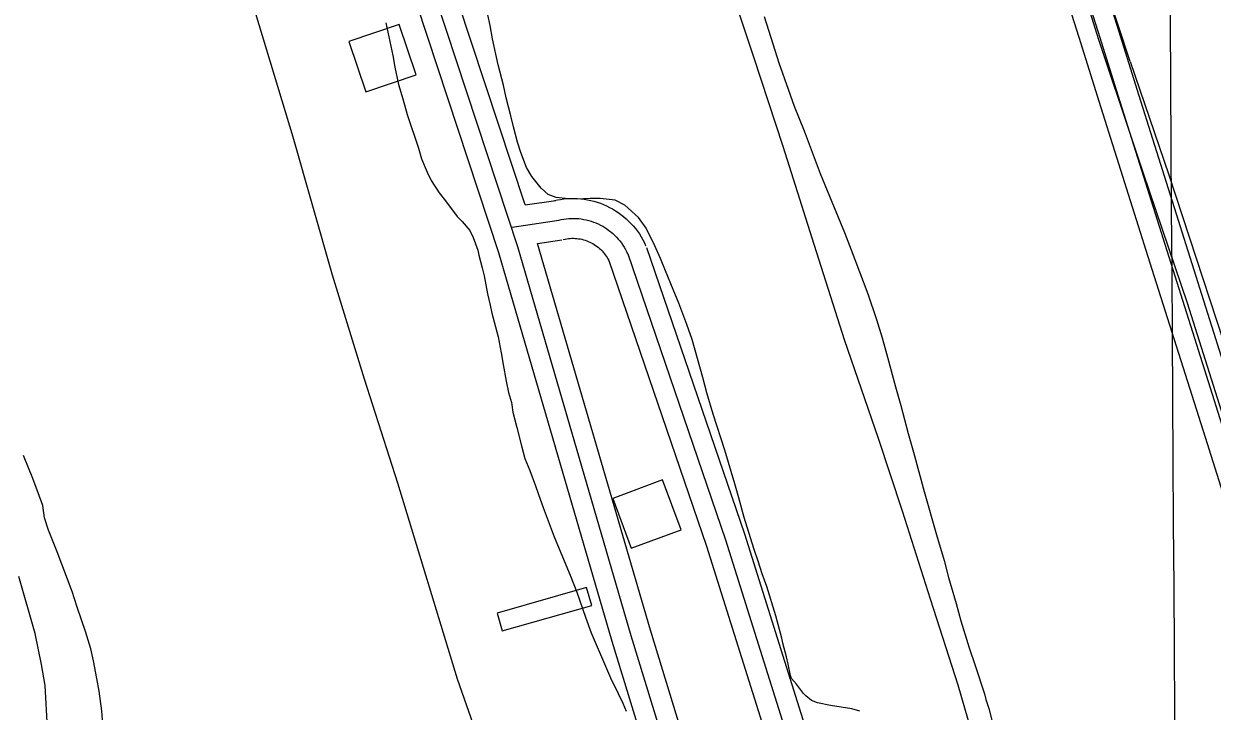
# Model space of a CAD drawing. Extents: x 3477039 to 3515015, y 546746 to 572297.
# Drawn here: x 3506670 to 3507566, y 568884 to 569401 of the extents above; entities that cross this region are included whole.
import ezdxf

# ---------------------------------------------------------------- set-up
doc = ezdxf.new("R2010")
doc.units = 0
for name, color, linetype in [('V-BLDG-OTLN', 7, 'Continuous'), ('V-DTCH-CNTR', 7, 'Continuous'), ('V-GRID-MAJR', 7, 'Continuous'), ('V-ROAD-CNTR', 7, 'Continuous'), ('V-SITE-VEGE', 7, 'Continuous'), ('V-TOPO-SHOR', 7, 'Continuous')]:
    doc.layers.add(name, color=color, linetype=linetype)

msp = doc.modelspace()

# ---------------------------------------------------------------- linework, layer by layer
at = {"layer": 'V-BLDG-OTLN'}
for points in [[(3506915.3351311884, 569387.938197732), (3506928.133105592, 569350.0402735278), (3506966.030029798, 569362.8382479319), (3506953.2330553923, 569400.735172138)], [(3507114.2787333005, 569044.0208855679), (3507128.1827054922, 569006.5149605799), (3507165.68863048, 569020.4189327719), (3507151.784658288, 569057.92485776)], [(3507027.131907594, 568957.644058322), (3507030.952899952, 568944.176085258), (3507098.386765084, 568963.3070469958), (3507094.566772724, 568976.7750200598)]]:
    msp.add_lwpolyline(points, close=True, dxfattribs=at)
at = {"layer": 'V-DTCH-CNTR'}
for points in [[(3507138.890947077, 570445.1112850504), (3507148.771, 570416.176), (3507180.848, 570313.256), (3507214.094, 570210.7170000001), (3507248.109, 570106.23), (3507277.154, 570016.9450000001), (3507310.397, 569914.019), (3507317.585, 569892.439), (3507347.775, 569799.257), (3507382.554, 569692.818), (3507412.754, 569601.1950000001), (3507448.2970000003, 569492.4180000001), (3507480.375, 569389.497), (3507505.61, 569313.857)], [(3507505.61, 569313.857), (3507513.931, 569288.988), (3507547.221, 569191.29), (3507607.279, 569001.215), (3507663.1750000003, 568824.169), (3507713.724, 568659.557), (3507783.8880000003, 568437.509), (3507797.569, 568392.506)]]:
    msp.add_lwpolyline(points, dxfattribs=at)
at = {"layer": 'V-GRID-MAJR'}
msp.add_spline([(3507641.796, 552264.599), (3507603.9, 558323.61), (3507565.9930000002, 564384.554), (3507528.086, 570445.515), (3507528.074, 570447.432)], degree=3, dxfattribs=at)
at = {"layer": 'V-ROAD-CNTR'}
for points in [[(3507627.4887068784, 567406.2241611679), (3507609.9387419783, 567460.594052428), (3507583.065795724, 567570.2938330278), (3507564.4228330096, 567629.0027156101), (3507424.71311243, 568030.7239121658), (3507267.211427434, 568486.807999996), (3507128.2267054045, 568940.5000926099), (3507042.799876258, 569233.2925070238), (3506973.283015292, 569443.7510861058), (3506894.8301721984, 569695.7135821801)], [(3507048.137865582, 569264.9574436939), (3506987.566986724, 569448.333076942), (3506909.152143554, 569700.172573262)], [(3507558.46284493, 567598.2097771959), (3507550.18786148, 567624.2687250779), (3507410.5401407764, 568025.8119219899), (3507252.9464559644, 568482.1620092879), (3507113.854734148, 568936.2021012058), (3507028.47390491, 569228.8385159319), (3506958.99904386, 569439.16909527), (3506880.508200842, 569691.2545910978)], [(3507610.123741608, 568983.54500652), (3507575.188811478, 569094.3467849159), (3507535.2258914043, 569220.916531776), (3507495.2469713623, 569347.481278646), (3507481.515998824, 569390.885191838), (3507469.472022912, 569428.8531159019)], [(3507624.429712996, 568988.0559974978), (3507589.4937828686, 569098.8597758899), (3507549.529862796, 569225.433522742), (3507509.5489427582, 569352.002269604), (3507495.8159702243, 569395.4151827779), (3507483.76799432, 569433.393106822)], [(3507595.81777022, 568979.034015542), (3507560.883840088, 569089.833793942), (3507520.921920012, 569216.3995408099), (3507480.9449999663, 569342.9602876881), (3507467.2160274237, 569386.3552008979), (3507455.176051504, 569424.3131249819)], [(3507048.137865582, 569264.9574436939), (3507071.335819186, 569268.4134367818)], [(3507070.311821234, 569268.2244371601), (3507072.4798168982, 569268.7034362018), (3507074.975811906, 569269.1444353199), (3507077.487806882, 569269.4804346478), (3507080.007801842, 569269.7094341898), (3507082.535796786, 569269.832433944), (3507085.0677917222, 569269.850433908), (3507087.5997866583, 569269.7614340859), (3507090.127781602, 569269.5654344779), (3507092.642776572, 569269.2624350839), (3507095.139771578, 569268.8554358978), (3507097.620766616, 569268.3434369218), (3507100.0777617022, 569267.727438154), (3507102.5047568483, 569267.00943959), (3507104.9027520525, 569266.188441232), (3507107.261747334, 569265.2684430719), (3507109.5787427, 569264.2504451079), (3507111.8557381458, 569263.13444734), (3507114.082733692, 569261.922449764), (3507116.2487293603, 569260.6234523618), (3507118.3667251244, 569259.2314551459), (3507120.422721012, 569257.748458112), (3507122.4147170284, 569256.183461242), (3507124.339713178, 569254.5334645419), (3507126.18870948, 569252.80946799), (3507127.9697059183, 569251.003471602), (3507129.667702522, 569249.1284753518), (3507131.287699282, 569247.1834792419), (3507132.8276962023, 569245.1654832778), (3507134.276693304, 569243.090487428), (3507135.6376905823, 569240.9584916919), (3507136.910688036, 569238.7654960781), (3507138.0886856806, 569236.523500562), (3507139.041683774, 569234.5075045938), (3507139.0556837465, 569234.477504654)], [(3507073.545814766, 569253.577466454), (3507075.4028110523, 569253.9874656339), (3507077.275807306, 569254.3184649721), (3507079.1608035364, 569254.570464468), (3507081.0537997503, 569254.742464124), (3507082.95379595, 569254.835463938), (3507084.8547921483, 569254.848463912), (3507086.7557883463, 569254.781464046), (3507088.651784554, 569254.6344643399), (3507090.539780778, 569254.4074647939), (3507092.4167770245, 569254.1014654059), (3507094.2787733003, 569253.7174661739), (3507096.1237696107, 569253.2544670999), (3507097.946765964, 569252.715468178), (3507099.7457623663, 569252.0994694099), (3507101.517758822, 569251.4084707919), (3507103.2587553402, 569250.643472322), (3507104.9667519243, 569249.8064739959), (3507106.636748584, 569248.8974758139), (3507108.267745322, 569247.9194777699), (3507109.856742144, 569246.8744798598), (3507111.399739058, 569245.7624820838), (3507112.894736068, 569244.5874844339), (3507114.33873318, 569243.3494869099), (3507115.7287304, 569242.0534895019), (3507117.064727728, 569240.6984922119), (3507118.340725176, 569239.28949503), (3507119.557722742, 569237.828497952), (3507120.7117204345, 569236.3165009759), (3507121.8007182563, 569234.7575040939), (3507122.8237162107, 569233.1545072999), (3507123.7787143, 569231.5095105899), (3507124.662712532, 569229.8265139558), (3507125.475710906, 569228.1075173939), (3507125.4837108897, 569228.0905174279)], [(3507038.4088850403, 569248.3434769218), (3507073.545814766, 569253.577466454)], [(3507057.62384661, 569236.0405015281), (3507075.755810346, 569238.7414961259)], [(3507076.779808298, 569238.9304957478), (3507078.3258052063, 569239.2714950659), (3507079.5758027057, 569239.4924946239), (3507080.83380019, 569239.660494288), (3507082.099797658, 569239.7754940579), (3507083.371795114, 569239.838493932), (3507084.641792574, 569239.846493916), (3507085.9117900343, 569239.801494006), (3507087.175787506, 569239.7034942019), (3507088.436784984, 569239.552494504), (3507089.6937824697, 569239.3474949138), (3507090.9367799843, 569239.0914954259), (3507092.169777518, 569238.7814960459), (3507093.38877508, 569238.4214967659), (3507094.58877268, 569238.010497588), (3507095.7737703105, 569237.548498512), (3507096.9387679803, 569237.0364995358), (3507098.0777657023, 569236.4785006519), (3507099.1907634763, 569235.872501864), (3507100.286761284, 569235.2155031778), (3507101.346759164, 569234.5175045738), (3507102.376757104, 569233.7765060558), (3507103.374755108, 569232.9915076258), (3507104.3377531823, 569232.1655092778), (3507105.26875132, 569231.297511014), (3507106.1597495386, 569230.3935128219), (3507107.0137478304, 569229.4505147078), (3507107.8277462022, 569228.4735166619), (3507108.595744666, 569227.4675186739), (3507109.324743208, 569226.4245207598), (3507110.009741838, 569225.350522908), (3507110.6467405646, 569224.2535251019), (3507111.2367393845, 569223.12952735), (3507111.909738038, 569221.7075301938), (3507111.9117380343, 569221.7035302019)], [(3507498.536964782, 567864.1162453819), (3507438.886084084, 568035.6359023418), (3507281.476398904, 568491.4539907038), (3507142.59867666, 568944.798084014), (3507057.62384661, 569236.0405015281)], [(3507125.4837108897, 569228.0905174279), (3507199.2685633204, 569012.653948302), (3507535.156891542, 567944.736084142), (3507551.59785866, 567903.929165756)], [(3507139.674682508, 569232.9505077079), (3507213.5205348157, 569017.3349389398), (3507549.2898632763, 567949.7970740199), (3507565.5108308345, 567909.5351545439)], [(3507111.292739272, 569223.230527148), (3507185.016591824, 569007.972957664), (3507521.0239198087, 567939.6750942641), (3507537.6848864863, 567898.3231769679)]]:
    msp.add_lwpolyline(points, dxfattribs=at)
at = {"layer": 'V-SITE-VEGE'}
for p, q in [((3507021.788, 569400.081), (3507018.286, 569416.1210000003)), ((3507228.485, 569406.879), (3507234.881, 569386.169)), ((3506943.153, 569401.998), (3506948.5500000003, 569377.512)), ((3507023.611, 569390.081), (3507021.788, 569400.081)), ((3507027.949, 569370.4180000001), (3507023.611, 569390.081)), ((3507234.881, 569386.169), (3507239.431, 569372.0160000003)), ((3506948.5500000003, 569377.512), (3506949.924, 569368.7760000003)), ((3507239.431, 569372.0160000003), (3507246.35, 569352.1620000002)), ((3506949.924, 569368.7760000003), (3506952.734, 569355.535)), ((3507031.801, 569355.064), (3507027.949, 569370.4180000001)), ((3506952.734, 569355.535), (3506956.076, 569344.7790000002)), ((3507033.8000000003, 569345.58), (3507031.801, 569355.064)), ((3506956.076, 569344.7790000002), (3506959.4, 569333.026)), ((3507037.492, 569332.1210000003), (3507033.8000000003, 569345.58)), ((3507246.35, 569352.1620000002), (3507251.078, 569339.215)), ((3507251.078, 569339.215), (3507258.525, 569320.7380000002)), ((3506959.4, 569333.026), (3506967.774, 569307.753)), ((3507039.327, 569323.8430000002), (3507037.492, 569332.1210000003)), ((3507042.344, 569312.112), (3507039.327, 569323.8430000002)), ((3507258.525, 569320.7380000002), (3507270.694, 569288.621)), ((3507045.043, 569304.3420000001), (3507042.344, 569312.112)), ((3506967.774, 569307.753), (3506970.156, 569299.7500000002)), ((3506970.156, 569299.7500000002), (3506974.254, 569289.729)), ((3507049.271, 569293.118), (3507045.043, 569304.3420000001)), ((3507053.182, 569286.3740000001), (3507049.271, 569293.118)), ((3506974.254, 569289.729), (3506977.406, 569283.462)), ((3506977.406, 569283.462), (3506983.507, 569274.16)), ((3507060.18, 569277.5430000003), (3507053.182, 569286.3740000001)), ((3507270.694, 569288.621), (3507281.018, 569263.0580000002)), ((3506983.507, 569274.16), (3506988.156, 569268.1190000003)), ((3507065.659, 569272.854), (3507060.18, 569277.5430000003)), ((3507071.495, 569270.574), (3507065.659, 569272.854)), ((3506988.156, 569268.1190000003), (3506996.963, 569256.291)), ((3507080.787, 569269.476), (3507071.495, 569270.574)), ((3507087.159, 569269.429), (3507080.787, 569269.476)), ((3507097.323, 569269.8740000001), (3507087.159, 569269.429)), ((3507104.7260000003, 569269.8200000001), (3507097.323, 569269.8740000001)), ((3507116.082, 569268.534), (3507104.7260000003, 569269.8200000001)), ((3507123.461, 569264.866), (3507116.082, 569268.534)), ((3507133.556, 569255.495), (3507123.461, 569264.866)), ((3506996.963, 569256.291), (3507000.649, 569252.505)), ((3507139.3540000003, 569247.532), (3507133.556, 569255.495)), ((3507281.018, 569263.0580000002), (3507288.807, 569244.2330000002)), ((3507000.649, 569252.5050000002), (3507006.5330000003, 569245.6970000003)), ((3507006.5330000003, 569245.697), (3507008.952, 569240.434)), ((3507145.971, 569234.054), (3507139.3540000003, 569247.532)), ((3507008.952, 569240.434), (3507012.558, 569230.921)), ((3507288.807, 569244.2330000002), (3507293.88, 569231.107)), ((3507012.558, 569230.921), (3507013.254, 569227.175)), ((3507150.2120000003, 569224.551), (3507145.971, 569234.054)), ((3507293.88, 569231.107), (3507306.389, 569198.128)), ((3507013.254, 569227.175), (3507015.864, 569217.672)), ((3507153.936, 569215.227), (3507150.2120000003, 569224.551)), ((3507015.864, 569217.672), (3507017.279, 569211.6760000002)), ((3507017.279, 569211.6760000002), (3507019.833, 569197.9400000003)), ((3507159.688, 569201.2370000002), (3507153.936, 569215.227)), ((3507164.096, 569191.044), (3507159.688, 569201.2370000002)), ((3507019.833, 569197.9400000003), (3507021.9560000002, 569189.443)), ((3507306.389, 569198.128), (3507312.965, 569178.623)), ((3507021.9560000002, 569189.443), (3507023.12, 569183.446)), ((3507023.12, 569183.446), (3507025.97, 569173.196)), ((3507170.1780000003, 569174.8160000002), (3507164.096, 569191.044)), ((3507174.059, 569163.595), (3507170.1780000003, 569174.8160000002)), ((3507312.965, 569178.623), (3507317.343, 569164.813)), ((3507025.97, 569173.196), (3507027.861, 569165.696)), ((3507027.861, 569165.696), (3507030.187, 569153.709)), ((3507182.1240000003, 569135.1210000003), (3507174.059, 569163.595)), ((3507317.343, 569164.813), (3507321.3740000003, 569150.3200000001)), ((3507030.187, 569153.709), (3507031.559, 569144.7220000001)), ((3507321.3740000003, 569150.3200000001), (3507327.244, 569128.064)), ((3507031.559, 569144.7220000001), (3507033.88, 569132.236)), ((3507033.88, 569132.236), (3507035.758, 569123.743)), ((3507185.1410000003, 569123.5600000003), (3507182.1240000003, 569135.1210000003)), ((3507035.758, 569123.743), (3507037.896, 569116.2390000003)), ((3507190.019, 569107.338), (3507185.1410000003, 569123.5600000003)), ((3507327.244, 569128.064), (3507331.276, 569113.914)), ((3507037.896, 569116.2390000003), (3507039.043, 569108.9990000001)), ((3507331.276, 569113.914), (3507336.81, 569092.865)), ((3507039.043, 569108.9990000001), (3507041.8710000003, 569097.2540000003)), ((3507198.611, 569080.4150000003), (3507190.019, 569107.338)), ((3507041.8710000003, 569097.2540000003), (3507045.42, 569083.506)), ((3507336.81, 569092.865), (3507340.84, 569078.715)), ((3506677.217, 569058.8910000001), (3506669.981, 569076.176)), ((3507045.42, 569083.506), (3507048.031, 569074.005)), ((3507206.1780000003, 569054.875), (3507198.611, 569080.4150000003)), ((3507340.84, 569078.715), (3507348.897, 569049.2120000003)), ((3507048.031, 569074.005), (3507051.644, 569064.988)), ((3506684.661, 569038.6110000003), (3506677.217, 569058.8910000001)), ((3507051.644, 569064.988), (3507055.972, 569053.47)), ((3507055.972, 569053.47), (3507058.3740000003, 569046.9610000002)), ((3507209.205, 569044.35), (3507206.1780000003, 569054.875)), ((3507348.897, 569049.2120000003), (3507358.31, 569016.5980000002)), ((3507058.3740000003, 569046.9610000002), (3507061.7260000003, 569037.2000000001)), ((3507213.231, 569029.682), (3507209.205, 569044.35)), ((3506686.031, 569029.377), (3506684.661, 569038.6110000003)), ((3507061.7260000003, 569037.2000000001), (3507070.142, 569014.916)), ((3506688.892, 569020.12), (3506686.031, 569029.377)), ((3507220.471, 569006.2120000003), (3507213.231, 569029.682)), ((3506695.397, 569003.843), (3506688.892, 569020.12)), ((3507070.142, 569014.916), (3507082.202, 568986.1070000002)), ((3507358.31, 569016.5980000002), (3507364.028, 568997.2710000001)), ((3506706.693, 568973.796), (3506695.397, 569003.843)), ((3507223.846, 568996.7160000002), (3507220.471, 569006.2120000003)), ((3507226.877, 568987.051), (3507223.846, 568996.7160000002)), ((3507364.028, 568997.2710000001), (3507367.378, 568984.331)), ((3507082.202, 568986.1070000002), (3507087.261, 568973.334)), ((3507230.4280000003, 568977.7260000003), (3507226.877, 568987.051)), ((3507237.1580000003, 568955.463), (3507230.4280000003, 568977.7260000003)), ((3507367.378, 568984.331), (3507373.096, 568964.83)), ((3506710.279, 568962.786), (3506706.693, 568973.796)), ((3507087.261, 568973.334), (3507093.7290000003, 568954.564)), ((3506713.878, 568952.5260000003), (3506710.279, 568962.786)), ((3507373.096, 568964.83), (3507376.6210000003, 568951.8910000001)), ((3506716.747, 568943.769), (3506713.878, 568952.5260000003)), ((3507093.7290000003, 568954.564), (3507098.052, 568942.796)), ((3507241.688, 568938.728), (3507237.1580000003, 568955.463)), ((3507376.6210000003, 568951.8910000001), (3507382.847, 568931.5260000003)), ((3506720.802, 568930.76), (3506716.747, 568943.769)), ((3507098.052, 568942.796), (3507108.671, 568917.743)), ((3507242.524, 568934.934), (3507241.688, 568938.728)), ((3507245.207, 568924.755), (3507242.524, 568934.934)), ((3506722.924, 568921.763), (3506720.802, 568930.76)), ((3507246.542, 568919.0620000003), (3507245.207, 568924.755)), ((3507382.847, 568931.5260000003), (3507387.401, 568918.232)), ((3506725.48, 568908.277), (3506722.924, 568921.763)), ((3507108.671, 568917.743), (3507112.535, 568908.971)), ((3507248.205, 568910.6110000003), (3507246.542, 568919.0620000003)), ((3507387.401, 568918.232), (3507394.311, 568896.83)), ((3506727.093, 568898.7880000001), (3506725.48, 568908.277)), ((3507112.535, 568908.971), (3507118.35, 568896.9350000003)), ((3507248.879, 568908.3690000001), (3507248.205, 568910.6110000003)), ((3507252.637, 568904.037), (3507248.879, 568908.3690000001)), ((3506729.133, 568884.0650000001), (3506727.093, 568898.7880000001)), ((3507118.35, 568896.9350000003), (3507121.739, 568889.6650000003)), ((3507258.099, 568897.1090000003), (3507252.637, 568904.037)), ((3507259.807, 568895.202), (3507258.099, 568897.1090000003)), ((3507394.311, 568896.83), (3507395.485, 568892.517)), ((3507121.739, 568889.6650000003), (3507124.395, 568883.652)), ((3507263.915, 568891.9030000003), (3507259.807, 568895.202)), ((3507268.552, 568889.976), (3507263.915, 568891.9030000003)), ((3507278.3540000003, 568888.012), (3507268.552, 568889.976)), ((3507294.3510000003, 568885.4870000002), (3507278.3540000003, 568888.012)), ((3507395.485, 568892.517), (3507397.676, 568885.786)), ((3506729.983, 568873.3420000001), (3506729.133, 568884.0650000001)), ((3507300.366, 568883.721), (3507294.3510000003, 568885.4870000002)), ((3507397.676, 568885.786), (3507401.029, 568872.8460000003))]:
    msp.add_line(p, q, dxfattribs=at)
at = {"layer": 'V-TOPO-SHOR'}
for points in [[(3507451.819, 568663.563), (3507431.9250000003, 568721.278), (3507413.194, 568778.206), (3507394.076, 568835.917), (3507374.628, 568903.357), (3507353.607, 568968.084), (3507332.597, 569034.366), (3507314.63, 569088.955), (3507288.997, 569163.437), (3507264.544, 569239.86), (3507242.77, 569308.872), (3507220.598, 569376.329), (3507194.218, 569455.873), (3507168.605, 569533.859), (3507140.376, 569629.761), (3507118.991, 569698.77), (3507097.218, 569768.171), (3507062.038, 569873.063), (3507033.362, 569959.2390000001), (3507009.711, 570039.936), (3506983.329, 570119.482), (3506950.108, 570226.699), (3506907.698, 570359.655), (3506879.2812297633, 570443.5631128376)], [(3507504.14, 569372.976), (3507477.1, 569455.334), (3507448.52, 569539.638), (3507425.6720000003, 569609.952), (3507398.242, 569691.536), (3507375.795, 569764.1730000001), (3507349.524, 569845.362), (3507334.964, 569886.553)], [(3507336.46, 567746.35), (3507281.686, 567924.123), (3507202.717, 568163.419), (3507194.144, 568224.853), (3507186.525, 568258.381), (3507130.818, 568467.408), (3507117.659, 568507.6630000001), (3507090.261, 568594.875), (3507061.802, 568691.023), (3507049.791, 568736.851), (3507040.032, 568786.015), (3506997.21, 568907.914), (3506952.308, 569055.495), (3506927.093, 569133.768), (3506902.992, 569212.032), (3506873.4620000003, 569315.9990000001), (3506836.227, 569438.981), (3506805.309, 569496.081), (3506776.653, 569558.746), (3506754.346, 569605.006)], [(3507504.14, 569372.976), (3507533.332, 569287.529), (3507589.934, 569115.444), (3507644.169, 568938.014), (3507704.9560000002, 568742.188), (3507769.308, 568543.993), (3507808.644, 568413.441)], [(3506887.921, 568254.5650000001), (3506869.186, 568309.128), (3506850.094, 568369.1410000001), (3506827.9960000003, 568447.061), (3506811.217, 568503.557), (3506795.198, 568556.938), (3506777.9990000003, 568607.993), (3506765.739, 568639.571), (3506756.8710000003, 568652.846), (3506747.596, 568663.014), (3506734.845, 568677.0920000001), (3506728.716, 568692.686), (3506718.062, 568732.81), (3506703.98, 568785.014), (3506695.6550000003, 568823.956), (3506688.1550000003, 568871.0650000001), (3506686.4, 568902.968), (3506683.77, 568918.93), (3506678.853, 568942.296), (3506666.659, 568985.155)]]:
    msp.add_lwpolyline(points, dxfattribs=at)

doc.saveas('drawing.dxf')
